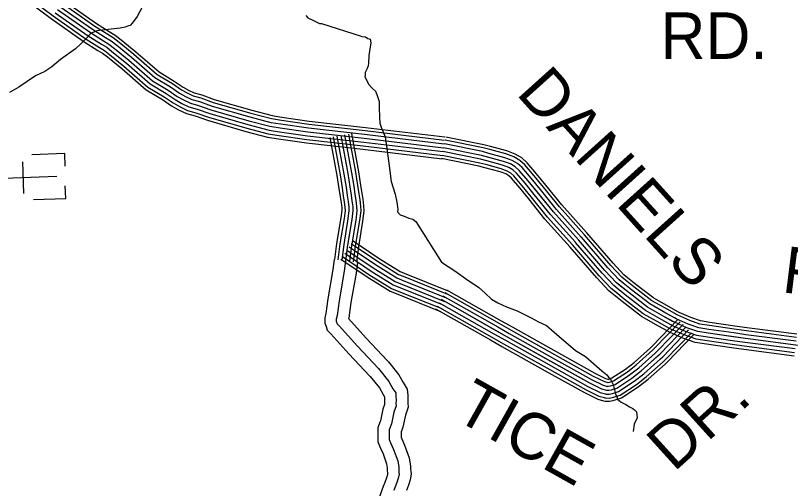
# Model space of a CAD drawing. Extents: x 1551132 to 1791609, y 378168 to 563823.
# Drawn here: x 1667524 to 1673680, y 430970 to 434729 of the extents above; entities that cross this region are included whole.
import ezdxf

# ---------------------------------------------------------------- set-up
doc = ezdxf.new("R2010")
doc.units = 0
for name, color, linetype in [('DESIGN - ROW - Right-of-Way and Easement Labels', 7, 'Continuous'), ('DESIGN - TRANSPORTATION - Text', 7, 'Continuous'), ('DESIGN - UTILITIES - Cable (Underground) with Text', 7, 'Continuous'), ('SURVEY - PROPERTY - Owners', 7, 'Continuous'), ('SURVEY - TRANSPORTATION - Roads', 7, 'Continuous')]:
    doc.layers.add(name, color=color, linetype=linetype)

msp = doc.modelspace()

# ---------------------------------------------------------------- linework, layer by layer
at = {"layer": 'DESIGN - TRANSPORTATION - Text'}
for points in [[(1668533.763, 434800.969), (1668491.047, 434721.225), (1668454.581, 434669.465), (1668434.407, 434649.615), (1668422.39, 434647.723), (1668396.291, 434635.939), (1668356.242, 434628.289), (1668260.178, 434617.139), (1668192.137, 434609.747), (1668172.13, 434607.922), (1668152.072, 434600.097), (1668134.006, 434592.246), (1668117.898, 434580.371), (1668081.548, 434540.637), (1668043.216, 434502.919), (1668000.884, 434465.243), (1667882.128, 434378.174), (1667811.621, 434320.714), (1667757.323, 434285.147), (1667683.024, 434249.762), (1667550.236, 434158.818), (1667475.887, 434117.425)], [(1669829.274, 434729.593), (1669847.124, 434711.442), (1669886.931, 434691.133), (1669938.705, 434666.741), (1669955.296, 434665.516)], [(1669955.296, 434665.516), (1670269.98, 434563.813), (1670273.947, 434561.947), (1670303.896, 434559.738), (1670323.787, 434547.58), (1670341.729, 434541.446), (1670347.504, 434511.362), (1670330.787, 434411.335), (1670328.354, 434351.266), (1670324.196, 434329.266), (1670316.046, 434307.29), (1670307.888, 434285.315), (1670301.821, 434275.339), (1670301.68, 434255.314), (1670299.58, 434241.305), (1670315.338, 434211.154), (1670329.121, 434183.02), (1670358.845, 434148.761), (1670382.653, 434126.569), (1670394.469, 434102.451), (1670402.269, 434076.359), (1670412.027, 434044.242), (1670411.685, 433998.182), (1670415.102, 433918.038), (1670418.777, 433873.954), (1670428.526, 433841.836), (1670459.926, 433763.509), (1670477.1, 433653.231), (1670492.208, 433532.953), (1670507.283, 433408.667), (1670540.532, 433310.297), (1670554.048, 433246.112), (1670557.765, 433208.028), (1670559.623, 433187.986), (1670557.473, 433167.977), (1670579.289, 433145.793), (1670611.172, 433133.551), (1670649.029, 433119.267), (1670678.92, 433109.051), (1670702.82, 433091.217), (1670908.573, 432768.9)], [(1670908.573, 432768.9), (1671014.037, 432699.782), (1671117.443, 432624.688), (1671201.016, 432569.803), (1671254.623, 432521.219), (1671304.247, 432474.676), (1671354.012, 432444.15), (1671423.786, 432413.441), (1671507.567, 432382.59), (1671621.131, 432325.422), (1671678.896, 432294.821), (1671740.67, 432264.187), (1671802.243, 432211.519), (1671973.081, 432065.666), (1672050.721, 432018.856), (1672181.809, 431905.436), (1672221.55, 431873.002), (1672233.4, 431854.869), (1672247.308, 431842.718), (1672270.915, 431796.417), (1672290.29, 431722.123), (1672307.898, 431675.889), (1672333.739, 431655.613), (1672371.605, 431637.221), (1672401.462, 431618.904), (1672427.37, 431606.637), (1672441.27, 431594.487), (1672455.136, 431578.336), (1672462.727, 431530.185), (1672438.286, 431480.35), (1672429.778, 431422.341)]]:
    msp.add_lwpolyline(points, dxfattribs=at)
at = {"layer": 'DESIGN - UTILITIES - Cable (Underground) with Text'}
for p, q in [((1667914.835, 433631.788), (1667654.274, 433622.584)), ((1667918.311, 433532.04), (1667914.793, 433631.263)), ((1667590.654, 433314.023), (1667581.851, 433567.326)), ((1667923.29, 433275.786), (1667919.814, 433375.268)), ((1667666.47, 433266.675), (1667923.332, 433275.786))]:
    msp.add_line(p, q, dxfattribs=at)
msp.add_lwpolyline([(1667853.722, 433448.882), (1667291.2, 433429.116)], dxfattribs=at)
at = {"layer": 'SURVEY - PROPERTY - Owners'}
for points in [[(1670055.768, 432790.692), (1670045.593, 432709.381), (1670005.486, 432476.342), (1669988.661, 432360.597), (1669981.053, 432326.638), (1669980.644, 432285.062), (1669990.827, 432256.153), (1670000.402, 432228.944), (1670028.86, 432199.885), (1670172.673, 432038.881), (1670339.286, 431862.709), (1670341.544, 431859.918), (1670415.142, 431768.59), (1670444.033, 431716.772), (1670455, 431699.422), (1670456.183, 431671.804), (1670453.8, 431650.071), (1670454.8, 431637.712), (1670442.658, 431600.944), (1670421.992, 431508.133), (1670417.6, 431495.875), (1670402.301, 431453.165), (1670401.851, 431405.831), (1670401.634, 431383.805), (1670401.209, 431340.829), (1670422.609, 431290.503), (1670443.316, 431244.043), (1670472.124, 431167.141), (1670477.149, 431133.574), (1670476.982, 431116.982), (1670479.299, 431085.456), (1670479.424, 431084.664), (1670478.765, 431080.947), (1670470.824, 431054.863), (1670456.899, 431017.362), (1670444.933, 430985.178), (1670318.194, 430633.752)], [(1670145.774, 432779.425), (1670135.341, 432696.048), (1670095.075, 432462.125), (1670077.925, 432344.139), (1670071.659, 432316.163), (1670071.501, 432300.137), (1670079.284, 432278.037), (1670095.117, 432261.87), (1670239.463, 432100.274), (1670407.651, 431922.436), (1670490.607, 431819.508), (1670522.04, 431763.132), (1670543.689, 431728.881), (1670545.473, 431706.839), (1670547.106, 431668.771), (1670544.906, 431648.762), (1670546.689, 431626.72), (1670530.214, 431576.81), (1670509.298, 431482.891), (1670492.857, 431436.982), (1670492.549, 431404.947), (1670492.332, 431382.922), (1670492.099, 431358.888), (1670505.773, 431326.72), (1670527.289, 431278.453), (1670560.414, 431190.017), (1670567.922, 431139.882), (1670567.722, 431119.857), (1670569.488, 431095.806), (1670571.372, 431083.772), (1670567.138, 431059.78), (1670556.805, 431025.838), (1670530.114, 430953.994)], [(1670239.33, 432767.716), (1670228.63, 432682.189), (1670188.206, 432447.341), (1670170.715, 432327.03), (1670169.24, 432320.43), (1670308.887, 432164.092), (1670478.716, 431984.521), (1670485.566, 431976.021), (1670569.055, 431872.435), (1670603.13, 431811.317), (1670635.795, 431759.632), (1670639.595, 431712.664), (1670641.62, 431665.621), (1670639.612, 431647.396), (1670642.212, 431615.295), (1670621.229, 431551.718), (1670600.054, 431456.649), (1670591.771, 431433.498), (1670586.988, 431420.165), (1670586.83, 431404.031), (1670586.613, 431381.997), (1670586.571, 431377.663), (1670592.23, 431364.363), (1670614.579, 431314.22), (1670652.195, 431213.801), (1670662.278, 431146.432), (1670662.044, 431122.849), (1670663.244, 431106.565), (1670666.953, 431082.847), (1670659.003, 431037.78), (1670646.178, 430995.662), (1670630.312, 430952.927)]]:
    msp.add_lwpolyline(points, dxfattribs=at)
at = {"layer": 'SURVEY - TRANSPORTATION - Roads'}
for points in [[(1667549.919, 434898.663), (1667807.197, 434705.533), (1668070.04, 434520.878), (1668178.404, 434451.834), (1668216.304, 434429.651), (1668254.719, 434399.308), (1668368.125, 434307.422), (1668561.062, 434139.376), (1668690.717, 434061.4), (1668762.957, 434012.14), (1668819.131, 433979.914), (1668882.321, 433951.055), (1668949.919, 433931.313), (1669049.659, 433896.262), (1669354.16, 433808.268), (1669527.014, 433763.217), (1669613.604, 433749.667), (1669835.065, 433717.258), (1670283.463, 433666.798), (1670913.99, 433590.688)], [(1667565.986, 434918.755), (1667822.305, 434726.341), (1668084.348, 434542.262), (1668191.812, 434473.785), (1668230.837, 434450.943), (1668270.786, 434419.392), (1668384.666, 434327.115), (1668576.245, 434160.252), (1668704.6, 434083.058), (1668776.615, 434033.949), (1668830.897, 434002.815), (1668891.312, 433975.222), (1668957.794, 433955.797), (1669057.492, 433920.771), (1669360.976, 433833.069), (1669532.256, 433788.426), (1669617.454, 433775.101), (1669838.365, 433742.767), (1670286.438, 433692.341), (1670917.065, 433616.222)], [(1667895.186, 434826.694), (1668153.33, 434645.331), (1668256.461, 434579.621), (1668300.918, 434553.612), (1668348.25, 434516.228), (1668464.448, 434422.067), (1668649.477, 434260.905), (1668771.532, 434187.511), (1668842.497, 434139.118), (1668887.613, 434113.234), (1668934.678, 434091.742), (1668995.76, 434073.9), (1669095.291, 434038.924), (1669393.826, 433952.655), (1669557.538, 433909.979), (1669636.02, 433897.704), (1669854.281, 433865.753), (1670300.804, 433815.511), (1670931.931, 433739.326)], [(1667909.711, 434846.695), (1668167.088, 434665.882), (1668269.344, 434600.722), (1668314.885, 434574.071), (1668363.692, 434535.528), (1668480.347, 434441.001), (1668664.068, 434280.972), (1668784.873, 434208.328), (1668855.622, 434160.077), (1668898.921, 434135.243), (1668943.32, 434114.968), (1669003.327, 434097.434), (1669102.824, 434062.475), (1669400.376, 433976.489), (1669562.58, 433934.213), (1669639.72, 433922.146), (1669857.456, 433890.271), (1670303.663, 433840.061), (1670934.889, 433763.868)], [(1667840.529, 434751.434), (1668101.59, 434568.029), (1668207.97, 434500.244), (1668248.361, 434476.61), (1668290.152, 434443.601), (1668404.616, 434350.849), (1668594.553, 434185.411), (1668721.333, 434109.176), (1668793.09, 434060.241), (1668845.072, 434030.424), (1668902.154, 434004.356), (1668967.286, 433985.323), (1669066.942, 433950.305), (1669369.185, 433862.97), (1669538.581, 433818.81), (1669622.095, 433805.752), (1669842.348, 433773.509), (1670290.03, 433723.133), (1670920.781, 433646.998)], [(1667858.745, 434776.518), (1668118.839, 434593.797), (1668224.137, 434526.703), (1668265.877, 434502.278), (1668309.518, 434467.81), (1668424.557, 434374.591), (1668612.861, 434210.578), (1668738.066, 434135.285), (1668809.556, 434086.534), (1668859.255, 434058.025), (1668912.995, 434033.482), (1668976.777, 434014.848), (1669076.391, 433979.848), (1669377.401, 433892.862), (1669544.897, 433849.203), (1669626.737, 433836.402), (1669846.323, 433804.26), (1670293.621, 433753.926), (1670924.498, 433677.774)], [(1667858.745, 434776.518), (1668118.839, 434593.797), (1668224.137, 434526.703), (1668265.877, 434502.278), (1668309.518, 434467.81), (1668424.557, 434374.591), (1668612.861, 434210.578), (1668738.066, 434135.285), (1668809.556, 434086.534), (1668859.255, 434058.025), (1668912.995, 434033.482), (1668976.777, 434014.848), (1669076.391, 433979.848), (1669377.401, 433892.862), (1669544.897, 433849.203), (1669626.737, 433836.402), (1669846.323, 433804.26), (1670293.621, 433753.926), (1670924.498, 433677.774)], [(1667876.962, 434801.602), (1668136.089, 434619.564), (1668240.303, 434553.162), (1668283.394, 434527.945), (1668328.884, 434492.019), (1668444.498, 434398.333), (1668631.169, 434235.746), (1668754.799, 434161.394), (1668826.022, 434112.826), (1668873.438, 434085.625), (1668923.837, 434062.608), (1668986.269, 434044.374), (1669085.841, 434009.39), (1669385.617, 433922.755), (1669551.214, 433879.595), (1669631.378, 433867.053), (1669850.298, 433835.011), (1670297.213, 433784.718), (1670928.215, 433708.55)], [(1670046.294, 433763.659), (1670101.842, 433462.201), (1670118.608, 433359.19), (1670127.95, 433292.988), (1670135.375, 433247.646), (1670140.524, 433202.778), (1670141.816, 433180.102), (1670133.983, 433116.934), (1670100, 432913.028), (1670084.259, 432787.117)], [(1670076.785, 433769.276), (1670132.391, 433467.501), (1670149.258, 433363.849), (1670158.599, 433297.664), (1670166.082, 433251.921), (1670171.424, 433205.428), (1670172.924, 433179.06), (1670164.665, 433112.475), (1670130.683, 432908.553), (1670115.016, 432783.275)], [(1670107.267, 433774.893), (1670162.932, 433472.802), (1670179.907, 433368.507), (1670189.248, 433302.33), (1670196.798, 433256.196), (1670202.323, 433208.078), (1670204.031, 433178.027), (1670195.348, 433108.017), (1670161.365, 432904.078), (1670145.774, 432779.425)], [(1670107.267, 433774.893), (1670162.932, 433472.802), (1670179.907, 433368.507), (1670189.248, 433302.33), (1670196.798, 433256.196), (1670202.323, 433208.078), (1670204.031, 433178.027), (1670195.348, 433108.017), (1670161.365, 432904.078), (1670145.774, 432779.425)], [(1670137.75, 433780.51), (1670193.473, 433478.102), (1670210.556, 433373.166), (1670219.898, 433306.997), (1670227.514, 433260.471), (1670233.222, 433210.728), (1670235.139, 433176.994), (1670226.031, 433103.559), (1670192.048, 432899.603), (1670176.532, 432775.575)], [(1670168.241, 433786.126), (1670224.023, 433483.402), (1670241.205, 433377.824), (1670250.547, 433311.672), (1670258.222, 433264.746), (1670264.122, 433213.378), (1670266.246, 433175.952), (1670256.713, 433099.1), (1670222.731, 432895.128), (1670207.289, 432771.733)], [(1670192.549, 433790.61), (1670248.372, 433487.627), (1670265.638, 433381.533), (1670274.98, 433315.397), (1670282.713, 433268.155), (1670288.754, 433215.495), (1670291.054, 433175.127), (1670281.179, 433095.55), (1670247.188, 432891.561), (1670231.822, 432768.658)], [(1670021.003, 433758.992), (1670076.501, 433457.809), (1670093.184, 433355.332), (1670102.534, 433289.113), (1670109.892, 433244.104), (1670114.892, 433200.578), (1670116.008, 433180.961), (1670108.525, 433120.634), (1670074.551, 432916.737), (1670058.734, 432790.309)], [(1671282.956, 433633.498), (1671232.241, 433647.273), (1670930.231, 433708.241)], [(1671291.081, 433663.415), (1671239.374, 433677.457), (1670936.364, 433738.634)], [(1671297.564, 433687.266), (1671245.065, 433701.525), (1670941.256, 433762.86)], [(1671266.707, 433573.663), (1671217.958, 433586.905), (1670917.965, 433647.473)], [(1675205.73, 431906.888), (1674950.969, 431954.364), (1673802.013, 432098.884), (1673321.308, 432161.285), (1673026.14, 432203.995), (1672944.375, 432216.745), (1672856.777, 432247.554), (1672757.304, 432290.48), (1672673.84, 432337.265), (1672544.668, 432410.475), (1672397.871, 432523.869), (1672296.724, 432604.83), (1672205.701, 432701.707), (1671996.122, 432945.739), (1671796.344, 433167.669), (1671596.79, 433415.609), (1671525.609, 433498.303), (1671493.901, 433526.604), (1671456.152, 433548.954), (1671400.42, 433569.471), (1671225.099, 433617.089), (1670924.098, 433677.857)], [(1671274.831, 433603.581), (1671225.099, 433617.089), (1670924.098, 433677.857)], [(1671717.179, 433364.916), (1671644.448, 433455.285), (1671569.933, 433541.846), (1671530.684, 433576.88), (1671482.877, 433605.189), (1671419.295, 433628.59), (1671291.064, 433663.424)], [(1671736.429, 433380.417), (1671663.447, 433471.102), (1671587.607, 433559.205), (1671545.342, 433596.922), (1671493.526, 433627.606), (1671426.811, 433652.165), (1671297.548, 433687.274)], [(1671251.84, 433518.928), (1671204.9, 433531.679), (1670906.74, 433591.872)], [(1671258.582, 433543.746), (1671210.825, 433556.721), (1670911.832, 433617.081)], [(1671668.88, 433326.04), (1671596.79, 433415.609), (1671525.609, 433498.303), (1671493.901, 433526.604), (1671456.152, 433548.954), (1671400.42, 433569.471), (1671274.815, 433603.589)], [(1671693.03, 433345.482), (1671620.615, 433435.443), (1671547.775, 433520.07), (1671512.292, 433551.746), (1671469.51, 433577.072), (1671409.853, 433599.03), (1671282.94, 433633.506)], [(1671600.549, 433271.039), (1671529.367, 433359.483), (1671462.894, 433436.701), (1671441.869, 433455.477), (1671418.345, 433469.402), (1671373.721, 433485.827), (1671251.824, 433518.937)], [(1671620.581, 433287.164), (1671549.133, 433375.933), (1671481.285, 433454.76), (1671457.119, 433476.327), (1671429.428, 433492.719), (1671381.545, 433510.353), (1671258.565, 433543.754)], [(1671644.731, 433306.598), (1671572.966, 433395.775), (1671503.443, 433476.536), (1671475.51, 433501.461), (1671442.794, 433520.837), (1671390.987, 433539.912), (1671266.69, 433573.671)], [(1672017.88, 432967.906), (1671819.952, 433187.778), (1671693.013, 433345.499)], [(1672040.913, 432988.648), (1671843.568, 433207.879), (1671717.163, 433364.933)], [(1672059.288, 433005.182), (1671862.392, 433223.913), (1671736.412, 433380.433)], [(1671929.649, 432888.47), (1671729.529, 433110.784), (1671600.532, 433271.055)], [(1671948.765, 432905.679), (1671749.12, 433127.46), (1671620.565, 433287.181)], [(1671971.798, 432926.421), (1671772.736, 433147.56), (1671644.714, 433306.615)], [(1671994.839, 432947.164), (1671796.344, 433167.669), (1671668.864, 433326.057)], [(1672350.022, 432601.871), (1672317.806, 432627.664), (1672228.767, 432722.433), (1672019.397, 432966.214), (1672017.855, 432967.923)], [(1672369.397, 432626.08), (1672338.898, 432650.489), (1672251.833, 432743.158), (1672042.671, 432986.698), (1672040.888, 432988.681)], [(1672384.838, 432645.373), (1672355.706, 432668.69), (1672270.224, 432759.676), (1672061.229, 433003.024), (1672059.246, 433005.224)], [(1670191.04, 432916.037), (1670399.226, 432775.933), (1670566.581, 432671.572), (1670602.597, 432657.047)], [(1670205.389, 432937.371), (1670413.218, 432797.517), (1670578.281, 432694.581), (1670612.221, 432680.898)], [(1672291.915, 432529.261), (1672254.55, 432559.17), (1672159.568, 432660.256), (1671949.574, 432904.779), (1671948.774, 432905.663)], [(1672311.29, 432553.47), (1672275.641, 432581.996), (1672182.635, 432680.982), (1671972.848, 432925.263), (1671971.806, 432926.421)], [(1672330.656, 432577.671), (1672296.724, 432604.83), (1672205.701, 432701.707), (1671996.122, 432945.739), (1671994.831, 432947.172)], [(1670156.424, 432864.594), (1670365.511, 432723.89), (1670538.373, 432616.096), (1670932.197, 432457.3)], [(1670156.424, 432864.594), (1670365.511, 432723.89), (1670538.373, 432616.096), (1670579.414, 432599.546)], [(1670173.732, 432890.311), (1670382.369, 432749.908), (1670552.481, 432643.838), (1670591.005, 432628.296)], [(1672275.849, 432509.186), (1672237.058, 432540.228), (1672140.436, 432643.072), (1671930.266, 432887.795), (1671929.674, 432888.445)], [(1670108.017, 432792.65), (1670318.353, 432651.105), (1670498.916, 432538.502), (1670546.981, 432519.118)], [(1670121.808, 432813.151), (1670331.795, 432671.847), (1670510.165, 432560.619), (1670556.231, 432542.044)], [(1670139.116, 432838.877), (1670348.653, 432697.873), (1670524.265, 432588.354), (1670567.822, 432570.795)], [(1670602.58, 432657.055), (1670955.38, 432514.802)], [(1670612.196, 432680.906), (1670964.996, 432538.652)], [(1670579.397, 432599.554), (1670932.197, 432457.3)], [(1670590.989, 432628.305), (1670943.789, 432486.051)], [(1672758.713, 432325.231), (1672689.056, 432364.274), (1672561.876, 432436.359), (1672417.029, 432548.237), (1672350.022, 432601.88)], [(1672773.871, 432352.273), (1672704.281, 432391.274), (1672579.075, 432462.243), (1672436.195, 432572.612), (1672369.389, 432626.08)], [(1672785.954, 432373.832), (1672716.414, 432412.808), (1672592.792, 432482.877), (1672451.47, 432592.038), (1672384.838, 432645.381)], [(1670556.214, 432542.052), (1670909.014, 432399.799)], [(1670567.806, 432570.803), (1670920.606, 432428.55)], [(1670947.089, 432549.711), (1671381.895, 432302.88)], [(1672728.397, 432271.146), (1672658.623, 432310.256), (1672527.46, 432384.591), (1672378.713, 432499.502), (1672311.273, 432553.479)], [(1672743.555, 432298.189), (1672673.84, 432337.265), (1672544.668, 432410.475), (1672397.871, 432523.869), (1672330.648, 432577.679)], [(1670546.973, 432519.127), (1670899.773, 432376.873)], [(1670903.79, 432473.426), (1671430.394, 432174.485), (1672084.228, 431808.351), (1672179.668, 431761.458), (1672219.517, 431751.091), (1672237.491, 431750.924), (1672257.491, 431754.749), (1672299.54, 431768.375), (1672420.029, 431847.318), (1672494.402, 431904.67), (1672643.324, 432039.39), (1672848.06, 432251.313)], [(1670903.79, 432473.426), (1671338.596, 432226.594)], [(1670919.089, 432500.385), (1671353.896, 432253.554)], [(1670934.397, 432527.344), (1671369.203, 432280.513)], [(1672700.672, 432221.67), (1672630.774, 432260.846), (1672495.985, 432337.24), (1672343.647, 432454.909), (1672275.832, 432509.194)], [(1672713.239, 432244.104), (1672643.399, 432283.255), (1672510.26, 432358.707), (1672359.547, 432475.126), (1672291.907, 432529.278)], [(1670873.182, 432419.508), (1671307.988, 432172.676)], [(1670888.49, 432446.467), (1671323.296, 432199.635)], [(1670860.982, 432398.007), (1671295.788, 432151.176)], [(1673233.21, 432236.679), (1673035.356, 432265.305), (1672959.566, 432277.13), (1672879.368, 432305.331), (1672784.82, 432346.132), (1672773.854, 432352.282)], [(1673236.751, 432261.146), (1673039.031, 432289.755), (1672965.616, 432301.197), (1672888.376, 432328.365), (1672795.787, 432368.324), (1672785.937, 432373.841)], [(1671381.887, 432302.888), (1671473.476, 432250.895), (1671817.393, 432058.307)], [(1672566.8, 432088.441), (1672582.292, 432102.458), (1672784.979, 432312.264)], [(1672584.05, 432069.374), (1672600.183, 432083.966), (1672803.47, 432294.397)], [(1673224.335, 432175.319), (1673026.14, 432203.995), (1672944.375, 432216.745), (1672856.777, 432247.554), (1672757.304, 432290.48), (1672743.538, 432298.197)], [(1673228.777, 432206.003), (1673030.748, 432234.654), (1672951.966, 432246.937), (1672868.077, 432276.447), (1672771.062, 432318.306), (1672758.696, 432325.239)], [(1671338.588, 432226.603), (1671430.394, 432174.485), (1671774.536, 431981.772)], [(1671353.887, 432253.562), (1671445.618, 432201.486), (1671789.677, 432008.822)], [(1671369.195, 432280.521), (1671460.843, 432228.495), (1671804.826, 432035.873)], [(1672604.849, 432046.39), (1672621.757, 432061.682), (1672825.769, 432272.855)], [(1672625.649, 432023.398), (1672643.324, 432039.39), (1672848.06, 432251.313)], [(1672646.448, 432000.406), (1672664.89, 432017.098), (1672870.352, 432229.77)], [(1673215.46, 432113.959), (1673016.923, 432142.685), (1672929.184, 432156.36), (1672834.186, 432189.778), (1672729.788, 432234.829), (1672713.222, 432244.112)], [(1673219.893, 432144.635), (1673021.531, 432173.336), (1672936.783, 432186.553), (1672845.477, 432218.662), (1672743.546, 432262.654), (1672728.38, 432271.155)], [(1673727.931, 432171.019), (1673329.741, 432222.712), (1673233.193, 432236.679)], [(1673731.115, 432195.528), (1673333.099, 432247.204), (1673236.735, 432261.146)], [(1671307.98, 432172.685), (1671399.944, 432120.475), (1671744.245, 431927.67)], [(1671323.288, 432199.644), (1671415.169, 432147.484), (1671759.394, 431954.721)], [(1672667.248, 431977.422), (1672686.464, 431994.814), (1672892.651, 432208.228)], [(1672683.831, 431959.096), (1672703.664, 431977.039), (1672910.426, 432191.061)], [(1673211.777, 432088.5), (1673013.098, 432117.251), (1672922.884, 432131.318), (1672824.811, 432165.81), (1672718.38, 432211.736), (1672700.647, 432221.678)], [(1673719.948, 432109.534), (1673321.308, 432161.285), (1673224.318, 432175.319)], [(1673723.94, 432140.277), (1673325.524, 432192.003), (1673228.76, 432206.003)], [(1671295.78, 432151.184), (1671387.803, 432098.941), (1671732.17, 431906.111)], [(1673711.965, 432048.049), (1673312.875, 432099.859), (1673215.443, 432113.959)], [(1673715.957, 432078.792), (1673317.091, 432130.568), (1673219.877, 432144.635)], [(1671817.376, 432058.315), (1672125.027, 431886.044), (1672210.359, 431844.11), (1672239.2, 431836.61)], [(1672223.6, 431782.058), (1672234.7, 431781.95), (1672249.774, 431784.833), (1672286.032, 431796.584), (1672402.046, 431872.594), (1672474.511, 431928.479), (1672604.858, 432046.399)], [(1672227.683, 431813.017), (1672231.9, 431812.984), (1672242.049, 431814.926), (1672272.515, 431824.793), (1672384.055, 431897.878), (1672454.62, 431952.279), (1672584.067, 432069.391)], [(1672230.408, 431838.876), (1672235.65, 431839.885), (1672261.307, 431848.193), (1672369.138, 431918.845), (1672438.112, 431972.03), (1672566.817, 432088.458)], [(1673708.657, 432022.549), (1673309.383, 432074.375), (1673211.76, 432088.5)], [(1671774.519, 431981.78), (1672084.228, 431808.351), (1672179.668, 431761.458), (1672217.117, 431751.716)], [(1671789.66, 432008.831), (1672098.645, 431835.81), (1672190.517, 431790.667), (1672224.917, 431781.717)], [(1671804.81, 432035.881), (1672113.061, 431863.26), (1672201.359, 431819.876), (1672232.725, 431811.717)], [(1672209.342, 431721.698), (1672215.433, 431720.123), (1672240.283, 431719.898), (1672265.207, 431724.665), (1672313.048, 431740.166), (1672438.012, 431822.043), (1672514.293, 431880.861), (1672646.457, 432000.414)], [(1672217.1, 431751.716), (1672219.517, 431751.091), (1672237.491, 431750.924), (1672257.491, 431754.749), (1672299.54, 431768.375), (1672420.029, 431847.318), (1672494.402, 431904.67), (1672625.657, 432023.406)], [(1671744.228, 431927.678), (1672055.395, 431753.441), (1672157.976, 431703.039), (1672201.509, 431691.714)], [(1671759.378, 431954.729), (1672069.812, 431780.891), (1672168.818, 431732.249), (1672209.317, 431721.715)], [(1672195.392, 431667.755), (1672208.092, 431664.472), (1672245.308, 431664.13), (1672279.082, 431670.589), (1672337.331, 431689.464), (1672470.336, 431776.608), (1672550.051, 431838.077), (1672683.831, 431959.096)], [(1672201.575, 431691.689), (1672211.35, 431689.164), (1672243.083, 431688.864), (1672272.932, 431694.573), (1672326.564, 431711.956), (1672456.003, 431796.759), (1672534.184, 431857.06), (1672667.248, 431977.422)], [(1671732.153, 431906.111), (1672043.896, 431731.549), (1672149.327, 431679.747), (1672195.284, 431667.789)]]:
    msp.add_lwpolyline(points, dxfattribs=at)

# ---------------------------------------------------------------- texts
at = {"layer": 'DESIGN - ROW - Right-of-Way and Easement Labels'}
for s, height, rotation, p in [('RD.', 369.9913, 0.0000278, (1672646.75, 434384.11)), ('DANIELS', 370.0013, 311.9926694, (1671493.61, 434107.41)), ('RD.', 369.9916, 352.8314917, (1673603.976, 432530.695)), ('TICE', 369.9955, 330.7530083, (1670994.987, 431531.517)), ('DR.', 369.9998, 42.1330333, (1672753.058, 431095.329))]:
    msp.add_text(s, height=height, rotation=rotation, dxfattribs=at).set_placement(p)

doc.saveas('drawing.dxf')
